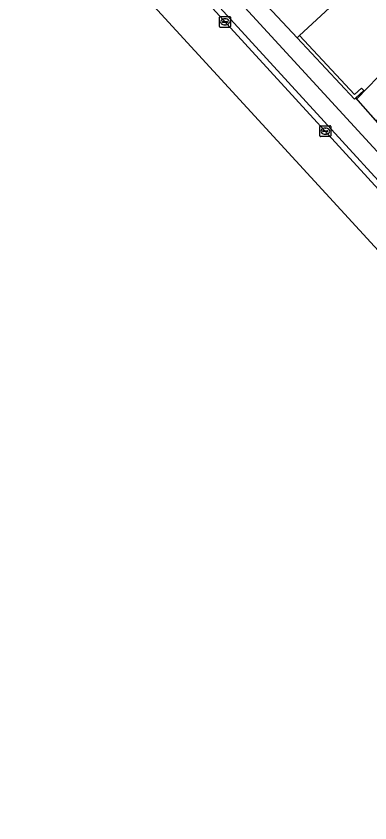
# Model space of a CAD drawing. Extents: x 160663 to 161506, y 382245 to 383291.
# Drawn here: x 160771.9 to 160804.1, y 382930.1 to 383003.6 of the extents above; entities that cross this region are included whole.
import ezdxf

# ---------------------------------------------------------------- set-up
doc = ezdxf.new("R2010")
doc.units = 0
for name, color, linetype in [('IMGEO_Berm_open', 7, 'Continuous'), ('IMGEO_Erf', 7, 'Continuous'), ('IMGEO_Fietspad_gesloten', 7, 'Continuous'), ('IMGEO_Hek', 7, 'Continuous'), ('IMGEO_Kolk', 7, 'Continuous'), ('IMGEO_Muur', 7, 'Continuous'), ('IMGEO_Pand', 7, 'Continuous'), ('IMGEO_Rijbaan_lokaal_gesloten', 7, 'Continuous'), ('IMGEO_Voetpad_open', 7, 'Continuous')]:
    doc.layers.add(name, color=color, linetype=linetype)

msp = doc.modelspace()

# ---------------------------------------------------------------- linework, layer by layer
at = {"layer": 'IMGEO_Berm_open'}
msp.add_lwpolyline([(160777.628, 383018.442), (160777.232, 383018.081), (160830.64, 382959.7), (160831.032, 382960.06), (160829.19, 382962.074)], close=True, dxfattribs=at)
at = {"layer": 'IMGEO_Erf'}
msp.add_lwpolyline([(160803.219, 383006.978), (160797.729, 383001.848), (160802.734, 382996.483), (160803.356, 382997.063), (160803.561, 382996.843), (160802.837, 382996.169), (160802.928, 382996.067), (160802.964, 382996.104), (160807.668, 383000.985), (160809.572, 382999.15), (160804.689, 382994.083), (160813.018, 383001.742), (160820.162, 383008.359)], dxfattribs=at)
at = {"layer": 'IMGEO_Fietspad_gesloten'}
msp.add_lwpolyline([(160842.206, 382950.625), (160831.457, 382962.256), (160830.559, 382963.235), (160777.267, 383021.287), (160777.628, 383018.442), (160829.19, 382962.074), (160831.032, 382960.06), (160840.811, 382949.506)], dxfattribs=at)
at = {"layer": 'IMGEO_Hek'}
msp.add_lwpolyline([(160805.311, 382993.382), (160802.837, 382996.169)], dxfattribs=at)
at = {"layer": 'IMGEO_Kolk'}
for p, q in [((160790.426, 383002.672), (160790.426, 383003.524)), ((160790.501, 383003.598), (160791.353, 383003.598)), ((160790.914, 383003.378), (160790.939, 383003.378)), ((160791.427, 383003.524), (160791.427, 383002.672)), ((160791.353, 383002.598), (160790.501, 383002.598)), ((160790.685, 383003.092), (160790.685, 383003.104)), ((160791.123, 383003.055), (160790.725, 383003.055)), ((160790.728, 383003.141), (160791.126, 383003.141)), ((160790.937, 383002.818), (160790.912, 383002.818)), ((160791.169, 383003.104), (160791.169, 383003.092)), ((160799.564, 382992.713), (160799.564, 382993.565)), ((160799.639, 382993.639), (160800.491, 382993.639)), ((160799.823, 382993.133), (160799.823, 382993.145)), ((160800.261, 382993.096), (160799.863, 382993.096)), ((160799.866, 382993.182), (160800.264, 382993.182)), ((160800.052, 382993.419), (160800.077, 382993.419)), ((160800.307, 382993.145), (160800.307, 382993.133)), ((160800.565, 382993.565), (160800.565, 382992.713)), ((160800.491, 382992.639), (160799.639, 382992.639)), ((160800.075, 382992.859), (160800.05, 382992.859))]:
    msp.add_line(p, q, dxfattribs=at)
for points in [[(160790.426, 383002.672), (160790.426, 383003.524)], [(160790.501, 383003.598), (160791.353, 383003.598)], [(160791.427, 383003.524), (160791.427, 383002.672)], [(160791.353, 383002.598), (160790.501, 383002.598)], [(160799.564, 382992.713), (160799.564, 382993.565)], [(160799.639, 382993.639), (160800.491, 382993.639)], [(160800.565, 382993.565), (160800.565, 382992.713)], [(160800.491, 382992.639), (160799.639, 382992.639)]]:
    msp.add_lwpolyline(points, dxfattribs=at)
for centre, radius, start, end in [((160790.503, 383003.522), 0.0765, 91.55205, 178.44795), ((160790.503, 383003.522), 0.0765, 91.55205, 178.44795), ((160791.351, 383003.522), 0.0765, 1.55205, 88.44795), ((160791.351, 383003.522), 0.0765, 1.55205, 88.44795), ((160790.503, 383002.674), 0.0765, 181.55205, 268.44795), ((160790.503, 383002.674), 0.0765, 181.55205, 268.44795), ((160790.725, 383003.101), 0.0403, 85.87752, 175.75265), ((160790.722, 383003.091), 0.0366, 178.93798, 274.71019), ((160791.126, 383003.098), 0.043, 264.86636, 352.45326), ((160791.13, 383003.103), 0.0386, 1.73085, 96.63898), ((160791.351, 383002.674), 0.0765, 271.55205, 358.44795), ((160791.351, 383002.674), 0.0765, 271.55205, 358.44795), ((160799.641, 382993.563), 0.0765, 91.55205, 178.44795), ((160799.641, 382993.563), 0.0765, 91.55205, 178.44795), ((160799.863, 382993.142), 0.0403, 85.87752, 175.75265), ((160799.86, 382993.132), 0.0366, 178.93798, 274.71019), ((160800.264, 382993.139), 0.043, 264.86636, 352.45326), ((160800.268, 382993.144), 0.0386, 1.73085, 96.63898), ((160800.489, 382993.563), 0.0765, 1.55205, 88.44795), ((160800.489, 382993.563), 0.0765, 1.55205, 88.44795), ((160799.641, 382992.715), 0.0765, 181.55205, 268.44795), ((160799.641, 382992.715), 0.0765, 181.55205, 268.44795), ((160800.489, 382992.715), 0.0765, 271.55205, 358.44795), ((160800.489, 382992.715), 0.0765, 271.55205, 358.44795)]:
    msp.add_arc(centre, radius, start, end, dxfattribs=at)
for centre, major_axis, ratio, start_param, end_param in [((160790.913, 383003.098), (-0.387, 0.002), 0.722429, 4.712389, 7.853982), ((160790.938, 383003.098), (-0.39, 0.002), 0.717154, 1.570796, 4.712389), ((160800.051, 382993.139), (-0.387, 0.002), 0.722429, 4.712389, 7.853982), ((160800.076, 382993.139), (-0.39, 0.002), 0.717154, 1.570796, 4.712389)]:
    msp.add_ellipse(centre, major_axis=major_axis, ratio=ratio, start_param=start_param, end_param=end_param, dxfattribs=at)
at = {"layer": 'IMGEO_Muur'}
msp.add_lwpolyline([(160802.719, 382996.059), (160802.837, 382996.169), (160803.561, 382996.843), (160803.356, 382997.063), (160802.734, 382996.483), (160797.729, 383001.848), (160797.509, 383001.643)], close=True, dxfattribs=at)
at = {"layer": 'IMGEO_Pand'}
for points in [[(160800.016, 383010.405), (160798.097, 383008.591), (160794.468, 383012.481), (160791.112, 383009.349), (160790.688, 383008.954), (160797.509, 383001.643), (160797.729, 383001.848), (160803.219, 383006.978)], [(160802.928, 382996.067), (160804.689, 382994.083), (160809.572, 382999.15), (160807.668, 383000.985), (160802.964, 382996.104)]]:
    msp.add_lwpolyline(points, close=True, dxfattribs=at)
at = {"layer": 'IMGEO_Rijbaan_lokaal_gesloten'}
for points in [[(160845.035, 382944.34), (160842.06, 382947.363), (160830.64, 382959.7), (160777.232, 383018.081), (160767.962, 383028.335), (160756.002, 383041.721), (160707.188, 383096.777), (160701.821, 383103.003), (160700.685, 383104.38), (160698.642, 383106.855), (160694.714, 383111.885), (160692.256, 383109.63)], [(160691.463, 383108.887), (160690.092, 383107.358), (160792.96, 382995.267), (160844.823, 382938.754), (160856.414, 382930.084)]]:
    msp.add_lwpolyline(points, dxfattribs=at)
at = {"layer": 'IMGEO_Voetpad_open'}
msp.add_lwpolyline([(160820.723, 382976.958), (160819.203, 382978.602), (160818.831, 382978.258), (160816.545, 382980.73), (160814.259, 382983.203), (160814.624, 382983.54), (160813.103, 382985.185), (160811.582, 382986.83), (160811.218, 382986.494), (160808.902, 382988.965), (160805.016, 382993.11), (160805.311, 382993.382), (160804.689, 382994.083), (160802.928, 382996.067), (160802.837, 382996.169), (160802.719, 382996.059), (160797.509, 383001.643), (160790.688, 383008.954), (160778.405, 383022.258), (160776.924, 383023.917), (160777.267, 383021.287), (160830.559, 382963.235), (160831.457, 382962.256), (160842.206, 382950.625)], dxfattribs=at)

doc.saveas('drawing.dxf')
